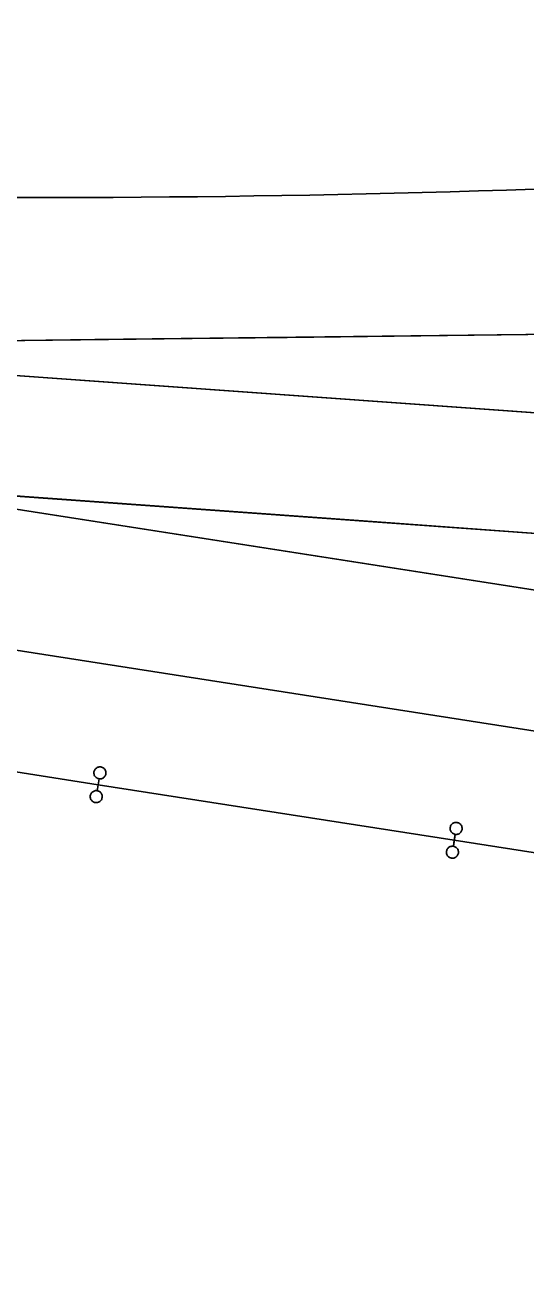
# Model space of a CAD drawing. Extents: x 6540402 to 6566579, y 5525343 to 5532423.
# Drawn here: x 6543721.6 to 6543742.5, y 5526527.9 to 5526580.3 of the extents above; entities that cross this region are included whole.
import ezdxf

# ---------------------------------------------------------------- set-up
doc = ezdxf.new("R2010")
doc.units = 0
doc.layers.add('IR_ps_geometria', color=7, linetype='Continuous')
doc.layers.add('TOR_PS_T-tory projektowane', color=7, linetype='Continuous')

msp = doc.modelspace()

# ---------------------------------------------------------------- linework, layer by layer
at = {"layer": 'IR_ps_geometria'}
for points in [[(6543724.653, 5526548.709), (6543724.614, 5526548.462), (6543724.646, 5526548.455), (6543724.677, 5526548.444), (6543724.706, 5526548.428), (6543724.733, 5526548.41), (6543724.757, 5526548.387), (6543724.778, 5526548.362), (6543724.795, 5526548.335), (6543724.809, 5526548.305), (6543724.819, 5526548.274), (6543724.825, 5526548.242), (6543724.826, 5526548.209), (6543724.823, 5526548.176), (6543724.816, 5526548.145), (6543724.805, 5526548.114), (6543724.789, 5526548.085), (6543724.771, 5526548.058), (6543724.748, 5526548.034), (6543724.723, 5526548.013), (6543724.696, 5526547.996), (6543724.666, 5526547.982), (6543724.635, 5526547.972), (6543724.603, 5526547.966), (6543724.57, 5526547.965), (6543724.537, 5526547.968), (6543724.506, 5526547.975), (6543724.475, 5526547.986), (6543724.446, 5526548.002), (6543724.419, 5526548.02), (6543724.395, 5526548.042), (6543724.374, 5526548.068), (6543724.357, 5526548.095), (6543724.343, 5526548.125), (6543724.333, 5526548.156), (6543724.327, 5526548.188), (6543724.326, 5526548.221), (6543724.329, 5526548.254), (6543724.336, 5526548.285), (6543724.347, 5526548.316), (6543724.362, 5526548.345), (6543724.381, 5526548.372), (6543724.403, 5526548.396), (6543724.429, 5526548.417), (6543724.456, 5526548.434), (6543724.486, 5526548.448), (6543724.517, 5526548.458), (6543724.549, 5526548.464), (6543724.582, 5526548.465), (6543724.614, 5526548.462), (6543724.692, 5526548.956), (6543724.66, 5526548.963), (6543724.629, 5526548.974), (6543724.6, 5526548.99), (6543724.573, 5526549.008), (6543724.549, 5526549.031), (6543724.528, 5526549.056), (6543724.511, 5526549.083), (6543724.497, 5526549.113), (6543724.487, 5526549.144), (6543724.482, 5526549.176), (6543724.48, 5526549.209), (6543724.483, 5526549.242), (6543724.49, 5526549.273), (6543724.501, 5526549.304), (6543724.517, 5526549.333), (6543724.535, 5526549.36), (6543724.558, 5526549.384), (6543724.583, 5526549.405), (6543724.61, 5526549.422), (6543724.64, 5526549.436), (6543724.671, 5526549.446), (6543724.703, 5526549.452), (6543724.736, 5526549.453), (6543724.769, 5526549.45), (6543724.801, 5526549.443), (6543724.831, 5526549.432), (6543724.86, 5526549.416), (6543724.887, 5526549.398), (6543724.911, 5526549.376), (6543724.932, 5526549.35), (6543724.95, 5526549.323), (6543724.963, 5526549.293), (6543724.973, 5526549.262), (6543724.979, 5526549.23), (6543724.98, 5526549.197), (6543724.977, 5526549.164), (6543724.97, 5526549.133), (6543724.959, 5526549.102), (6543724.944, 5526549.073), (6543724.925, 5526549.046), (6543724.903, 5526549.022), (6543724.878, 5526549.001), (6543724.85, 5526548.984), (6543724.82, 5526548.97), (6543724.789, 5526548.96), (6543724.757, 5526548.954), (6543724.724, 5526548.953), (6543724.692, 5526548.956)], [(6543724.653, 5526548.709), (6543724.614, 5526548.462), (6543724.646, 5526548.455), (6543724.677, 5526548.444), (6543724.706, 5526548.428), (6543724.733, 5526548.41), (6543724.757, 5526548.387), (6543724.778, 5526548.362), (6543724.795, 5526548.335), (6543724.809, 5526548.305), (6543724.819, 5526548.274), (6543724.825, 5526548.242), (6543724.826, 5526548.209), (6543724.823, 5526548.176), (6543724.816, 5526548.145), (6543724.805, 5526548.114), (6543724.789, 5526548.085), (6543724.771, 5526548.058), (6543724.748, 5526548.034), (6543724.723, 5526548.013), (6543724.696, 5526547.996), (6543724.666, 5526547.982), (6543724.635, 5526547.972), (6543724.603, 5526547.966), (6543724.57, 5526547.965), (6543724.537, 5526547.968), (6543724.506, 5526547.975), (6543724.475, 5526547.986), (6543724.446, 5526548.002), (6543724.419, 5526548.02), (6543724.395, 5526548.042), (6543724.374, 5526548.068), (6543724.357, 5526548.095), (6543724.343, 5526548.125), (6543724.333, 5526548.156), (6543724.327, 5526548.188), (6543724.326, 5526548.221), (6543724.329, 5526548.254), (6543724.336, 5526548.285), (6543724.347, 5526548.316), (6543724.362, 5526548.345), (6543724.381, 5526548.372), (6543724.403, 5526548.396), (6543724.429, 5526548.417), (6543724.456, 5526548.434), (6543724.486, 5526548.448), (6543724.517, 5526548.458), (6543724.549, 5526548.464), (6543724.582, 5526548.465), (6543724.614, 5526548.462), (6543724.692, 5526548.956), (6543724.66, 5526548.963), (6543724.629, 5526548.974), (6543724.6, 5526548.99), (6543724.573, 5526549.008), (6543724.549, 5526549.031), (6543724.528, 5526549.056), (6543724.511, 5526549.083), (6543724.497, 5526549.113), (6543724.487, 5526549.144), (6543724.482, 5526549.176), (6543724.48, 5526549.209), (6543724.483, 5526549.242), (6543724.49, 5526549.273), (6543724.501, 5526549.304), (6543724.517, 5526549.333), (6543724.535, 5526549.36), (6543724.558, 5526549.384), (6543724.583, 5526549.405), (6543724.61, 5526549.422), (6543724.64, 5526549.436), (6543724.671, 5526549.446), (6543724.703, 5526549.452), (6543724.736, 5526549.453), (6543724.769, 5526549.45), (6543724.801, 5526549.443), (6543724.831, 5526549.432), (6543724.86, 5526549.416), (6543724.887, 5526549.398), (6543724.911, 5526549.376), (6543724.932, 5526549.35), (6543724.95, 5526549.323), (6543724.963, 5526549.293), (6543724.973, 5526549.262), (6543724.979, 5526549.23), (6543724.98, 5526549.197), (6543724.977, 5526549.164), (6543724.97, 5526549.133), (6543724.959, 5526549.102), (6543724.944, 5526549.073), (6543724.925, 5526549.046), (6543724.903, 5526549.022), (6543724.878, 5526549.001), (6543724.85, 5526548.984), (6543724.82, 5526548.97), (6543724.789, 5526548.96), (6543724.757, 5526548.954), (6543724.724, 5526548.953), (6543724.692, 5526548.956)], [(6543724.653, 5526548.709), (6543724.614, 5526548.462), (6543724.646, 5526548.455), (6543724.677, 5526548.444), (6543724.706, 5526548.428), (6543724.733, 5526548.41), (6543724.757, 5526548.387), (6543724.778, 5526548.362), (6543724.795, 5526548.335), (6543724.809, 5526548.305), (6543724.819, 5526548.274), (6543724.825, 5526548.242), (6543724.826, 5526548.209), (6543724.823, 5526548.176), (6543724.816, 5526548.145), (6543724.805, 5526548.114), (6543724.789, 5526548.085), (6543724.771, 5526548.058), (6543724.748, 5526548.034), (6543724.723, 5526548.013), (6543724.696, 5526547.996), (6543724.666, 5526547.982), (6543724.635, 5526547.972), (6543724.603, 5526547.966), (6543724.57, 5526547.965), (6543724.537, 5526547.968), (6543724.506, 5526547.975), (6543724.475, 5526547.986), (6543724.446, 5526548.002), (6543724.419, 5526548.02), (6543724.395, 5526548.042), (6543724.374, 5526548.068), (6543724.357, 5526548.095), (6543724.343, 5526548.125), (6543724.333, 5526548.156), (6543724.327, 5526548.188), (6543724.326, 5526548.221), (6543724.329, 5526548.254), (6543724.336, 5526548.285), (6543724.347, 5526548.316), (6543724.362, 5526548.345), (6543724.381, 5526548.372), (6543724.403, 5526548.396), (6543724.429, 5526548.417), (6543724.456, 5526548.434), (6543724.486, 5526548.448), (6543724.517, 5526548.458), (6543724.549, 5526548.464), (6543724.582, 5526548.465), (6543724.614, 5526548.462), (6543724.692, 5526548.956), (6543724.66, 5526548.963), (6543724.629, 5526548.974), (6543724.6, 5526548.99), (6543724.573, 5526549.008), (6543724.549, 5526549.031), (6543724.528, 5526549.056), (6543724.511, 5526549.083), (6543724.497, 5526549.113), (6543724.487, 5526549.144), (6543724.482, 5526549.176), (6543724.48, 5526549.209), (6543724.483, 5526549.242), (6543724.49, 5526549.273), (6543724.501, 5526549.304), (6543724.517, 5526549.333), (6543724.535, 5526549.36), (6543724.558, 5526549.384), (6543724.583, 5526549.405), (6543724.61, 5526549.422), (6543724.64, 5526549.436), (6543724.671, 5526549.446), (6543724.703, 5526549.452), (6543724.736, 5526549.453), (6543724.769, 5526549.45), (6543724.801, 5526549.443), (6543724.831, 5526549.432), (6543724.86, 5526549.416), (6543724.887, 5526549.398), (6543724.911, 5526549.376), (6543724.932, 5526549.35), (6543724.95, 5526549.323), (6543724.963, 5526549.293), (6543724.973, 5526549.262), (6543724.979, 5526549.23), (6543724.98, 5526549.197), (6543724.977, 5526549.164), (6543724.97, 5526549.133), (6543724.959, 5526549.102), (6543724.944, 5526549.073), (6543724.925, 5526549.046), (6543724.903, 5526549.022), (6543724.878, 5526549.001), (6543724.85, 5526548.984), (6543724.82, 5526548.97), (6543724.789, 5526548.96), (6543724.757, 5526548.954), (6543724.724, 5526548.953), (6543724.692, 5526548.956)], [(6543724.653, 5526548.709), (6543724.614, 5526548.462), (6543724.646, 5526548.455), (6543724.677, 5526548.444), (6543724.706, 5526548.428), (6543724.733, 5526548.41), (6543724.757, 5526548.387), (6543724.778, 5526548.362), (6543724.795, 5526548.335), (6543724.809, 5526548.305), (6543724.819, 5526548.274), (6543724.825, 5526548.242), (6543724.826, 5526548.209), (6543724.823, 5526548.176), (6543724.816, 5526548.145), (6543724.805, 5526548.114), (6543724.789, 5526548.085), (6543724.771, 5526548.058), (6543724.748, 5526548.034), (6543724.723, 5526548.013), (6543724.696, 5526547.996), (6543724.666, 5526547.982), (6543724.635, 5526547.972), (6543724.603, 5526547.966), (6543724.57, 5526547.965), (6543724.537, 5526547.968), (6543724.506, 5526547.975), (6543724.475, 5526547.986), (6543724.446, 5526548.002), (6543724.419, 5526548.02), (6543724.395, 5526548.042), (6543724.374, 5526548.068), (6543724.357, 5526548.095), (6543724.343, 5526548.125), (6543724.333, 5526548.156), (6543724.327, 5526548.188), (6543724.326, 5526548.221), (6543724.329, 5526548.254), (6543724.336, 5526548.285), (6543724.347, 5526548.316), (6543724.362, 5526548.345), (6543724.381, 5526548.372), (6543724.403, 5526548.396), (6543724.429, 5526548.417), (6543724.456, 5526548.434), (6543724.486, 5526548.448), (6543724.517, 5526548.458), (6543724.549, 5526548.464), (6543724.582, 5526548.465), (6543724.614, 5526548.462), (6543724.692, 5526548.956), (6543724.66, 5526548.963), (6543724.629, 5526548.974), (6543724.6, 5526548.99), (6543724.573, 5526549.008), (6543724.549, 5526549.031), (6543724.528, 5526549.056), (6543724.511, 5526549.083), (6543724.497, 5526549.113), (6543724.487, 5526549.144), (6543724.482, 5526549.176), (6543724.48, 5526549.209), (6543724.483, 5526549.242), (6543724.49, 5526549.273), (6543724.501, 5526549.304), (6543724.517, 5526549.333), (6543724.535, 5526549.36), (6543724.558, 5526549.384), (6543724.583, 5526549.405), (6543724.61, 5526549.422), (6543724.64, 5526549.436), (6543724.671, 5526549.446), (6543724.703, 5526549.452), (6543724.736, 5526549.453), (6543724.769, 5526549.45), (6543724.801, 5526549.443), (6543724.831, 5526549.432), (6543724.86, 5526549.416), (6543724.887, 5526549.398), (6543724.911, 5526549.376), (6543724.932, 5526549.35), (6543724.95, 5526549.323), (6543724.963, 5526549.293), (6543724.973, 5526549.262), (6543724.979, 5526549.23), (6543724.98, 5526549.197), (6543724.977, 5526549.164), (6543724.97, 5526549.133), (6543724.959, 5526549.102), (6543724.944, 5526549.073), (6543724.925, 5526549.046), (6543724.903, 5526549.022), (6543724.878, 5526549.001), (6543724.85, 5526548.984), (6543724.82, 5526548.97), (6543724.789, 5526548.96), (6543724.757, 5526548.954), (6543724.724, 5526548.953), (6543724.692, 5526548.956)], [(6543739.474, 5526546.397), (6543739.435, 5526546.15), (6543739.467, 5526546.143), (6543739.498, 5526546.131), (6543739.527, 5526546.116), (6543739.554, 5526546.097), (6543739.578, 5526546.075), (6543739.599, 5526546.05), (6543739.616, 5526546.022), (6543739.63, 5526545.993), (6543739.64, 5526545.962), (6543739.645, 5526545.929), (6543739.647, 5526545.897), (6543739.644, 5526545.864), (6543739.637, 5526545.832), (6543739.625, 5526545.802), (6543739.61, 5526545.773), (6543739.591, 5526545.746), (6543739.569, 5526545.722), (6543739.544, 5526545.701), (6543739.516, 5526545.683), (6543739.487, 5526545.669), (6543739.456, 5526545.66), (6543739.423, 5526545.654), (6543739.391, 5526545.653), (6543739.358, 5526545.656), (6543739.326, 5526545.663), (6543739.296, 5526545.674), (6543739.267, 5526545.689), (6543739.24, 5526545.708), (6543739.216, 5526545.73), (6543739.195, 5526545.755), (6543739.177, 5526545.783), (6543739.163, 5526545.813), (6543739.154, 5526545.844), (6543739.148, 5526545.876), (6543739.147, 5526545.909), (6543739.15, 5526545.941), (6543739.157, 5526545.973), (6543739.168, 5526546.004), (6543739.183, 5526546.033), (6543739.202, 5526546.06), (6543739.224, 5526546.084), (6543739.249, 5526546.105), (6543739.277, 5526546.122), (6543739.307, 5526546.136), (6543739.338, 5526546.146), (6543739.37, 5526546.151), (6543739.403, 5526546.153), (6543739.435, 5526546.15), (6543739.512, 5526546.644), (6543739.48, 5526546.651), (6543739.45, 5526546.662), (6543739.421, 5526546.677), (6543739.394, 5526546.696), (6543739.37, 5526546.718), (6543739.349, 5526546.743), (6543739.331, 5526546.771), (6543739.318, 5526546.801), (6543739.308, 5526546.832), (6543739.302, 5526546.864), (6543739.301, 5526546.897), (6543739.304, 5526546.929), (6543739.311, 5526546.961), (6543739.322, 5526546.992), (6543739.337, 5526547.021), (6543739.356, 5526547.048), (6543739.378, 5526547.072), (6543739.403, 5526547.093), (6543739.431, 5526547.11), (6543739.461, 5526547.124), (6543739.492, 5526547.134), (6543739.524, 5526547.139), (6543739.557, 5526547.141), (6543739.589, 5526547.138), (6543739.621, 5526547.131), (6543739.652, 5526547.119), (6543739.681, 5526547.104), (6543739.708, 5526547.085), (6543739.732, 5526547.063), (6543739.753, 5526547.038), (6543739.77, 5526547.011), (6543739.784, 5526546.981), (6543739.794, 5526546.95), (6543739.799, 5526546.917), (6543739.801, 5526546.885), (6543739.798, 5526546.852), (6543739.791, 5526546.82), (6543739.779, 5526546.79), (6543739.764, 5526546.761), (6543739.745, 5526546.734), (6543739.723, 5526546.71), (6543739.698, 5526546.689), (6543739.671, 5526546.671), (6543739.641, 5526546.658), (6543739.61, 5526546.648), (6543739.578, 5526546.642), (6543739.545, 5526546.641), (6543739.512, 5526546.644)], [(6543739.474, 5526546.397), (6543739.435, 5526546.15), (6543739.467, 5526546.143), (6543739.498, 5526546.131), (6543739.527, 5526546.116), (6543739.554, 5526546.097), (6543739.578, 5526546.075), (6543739.599, 5526546.05), (6543739.616, 5526546.022), (6543739.63, 5526545.993), (6543739.64, 5526545.962), (6543739.645, 5526545.929), (6543739.647, 5526545.897), (6543739.644, 5526545.864), (6543739.637, 5526545.832), (6543739.625, 5526545.802), (6543739.61, 5526545.773), (6543739.591, 5526545.746), (6543739.569, 5526545.722), (6543739.544, 5526545.701), (6543739.516, 5526545.683), (6543739.487, 5526545.669), (6543739.456, 5526545.66), (6543739.423, 5526545.654), (6543739.391, 5526545.653), (6543739.358, 5526545.656), (6543739.326, 5526545.663), (6543739.296, 5526545.674), (6543739.267, 5526545.689), (6543739.24, 5526545.708), (6543739.216, 5526545.73), (6543739.195, 5526545.755), (6543739.177, 5526545.783), (6543739.163, 5526545.813), (6543739.154, 5526545.844), (6543739.148, 5526545.876), (6543739.147, 5526545.909), (6543739.15, 5526545.941), (6543739.157, 5526545.973), (6543739.168, 5526546.004), (6543739.183, 5526546.033), (6543739.202, 5526546.06), (6543739.224, 5526546.084), (6543739.249, 5526546.105), (6543739.277, 5526546.122), (6543739.307, 5526546.136), (6543739.338, 5526546.146), (6543739.37, 5526546.151), (6543739.403, 5526546.153), (6543739.435, 5526546.15), (6543739.512, 5526546.644), (6543739.48, 5526546.651), (6543739.45, 5526546.662), (6543739.421, 5526546.677), (6543739.394, 5526546.696), (6543739.37, 5526546.718), (6543739.349, 5526546.743), (6543739.331, 5526546.771), (6543739.318, 5526546.801), (6543739.308, 5526546.832), (6543739.302, 5526546.864), (6543739.301, 5526546.897), (6543739.304, 5526546.929), (6543739.311, 5526546.961), (6543739.322, 5526546.992), (6543739.337, 5526547.021), (6543739.356, 5526547.048), (6543739.378, 5526547.072), (6543739.403, 5526547.093), (6543739.431, 5526547.11), (6543739.461, 5526547.124), (6543739.492, 5526547.134), (6543739.524, 5526547.139), (6543739.557, 5526547.141), (6543739.589, 5526547.138), (6543739.621, 5526547.131), (6543739.652, 5526547.119), (6543739.681, 5526547.104), (6543739.708, 5526547.085), (6543739.732, 5526547.063), (6543739.753, 5526547.038), (6543739.77, 5526547.011), (6543739.784, 5526546.981), (6543739.794, 5526546.95), (6543739.799, 5526546.917), (6543739.801, 5526546.885), (6543739.798, 5526546.852), (6543739.791, 5526546.82), (6543739.779, 5526546.79), (6543739.764, 5526546.761), (6543739.745, 5526546.734), (6543739.723, 5526546.71), (6543739.698, 5526546.689), (6543739.671, 5526546.671), (6543739.641, 5526546.658), (6543739.61, 5526546.648), (6543739.578, 5526546.642), (6543739.545, 5526546.641), (6543739.512, 5526546.644)], [(6543739.474, 5526546.397), (6543739.435, 5526546.15), (6543739.467, 5526546.143), (6543739.498, 5526546.131), (6543739.527, 5526546.116), (6543739.554, 5526546.097), (6543739.578, 5526546.075), (6543739.599, 5526546.05), (6543739.616, 5526546.022), (6543739.63, 5526545.993), (6543739.64, 5526545.962), (6543739.645, 5526545.929), (6543739.647, 5526545.897), (6543739.644, 5526545.864), (6543739.637, 5526545.832), (6543739.625, 5526545.802), (6543739.61, 5526545.773), (6543739.591, 5526545.746), (6543739.569, 5526545.722), (6543739.544, 5526545.701), (6543739.516, 5526545.683), (6543739.487, 5526545.669), (6543739.456, 5526545.66), (6543739.423, 5526545.654), (6543739.391, 5526545.653), (6543739.358, 5526545.656), (6543739.326, 5526545.663), (6543739.296, 5526545.674), (6543739.267, 5526545.689), (6543739.24, 5526545.708), (6543739.216, 5526545.73), (6543739.195, 5526545.755), (6543739.177, 5526545.783), (6543739.163, 5526545.813), (6543739.154, 5526545.844), (6543739.148, 5526545.876), (6543739.147, 5526545.909), (6543739.15, 5526545.941), (6543739.157, 5526545.973), (6543739.168, 5526546.004), (6543739.183, 5526546.033), (6543739.202, 5526546.06), (6543739.224, 5526546.084), (6543739.249, 5526546.105), (6543739.277, 5526546.122), (6543739.307, 5526546.136), (6543739.338, 5526546.146), (6543739.37, 5526546.151), (6543739.403, 5526546.153), (6543739.435, 5526546.15), (6543739.512, 5526546.644), (6543739.48, 5526546.651), (6543739.45, 5526546.662), (6543739.421, 5526546.677), (6543739.394, 5526546.696), (6543739.37, 5526546.718), (6543739.349, 5526546.743), (6543739.331, 5526546.771), (6543739.318, 5526546.801), (6543739.308, 5526546.832), (6543739.302, 5526546.864), (6543739.301, 5526546.897), (6543739.304, 5526546.929), (6543739.311, 5526546.961), (6543739.322, 5526546.992), (6543739.337, 5526547.021), (6543739.356, 5526547.048), (6543739.378, 5526547.072), (6543739.403, 5526547.093), (6543739.431, 5526547.11), (6543739.461, 5526547.124), (6543739.492, 5526547.134), (6543739.524, 5526547.139), (6543739.557, 5526547.141), (6543739.589, 5526547.138), (6543739.621, 5526547.131), (6543739.652, 5526547.119), (6543739.681, 5526547.104), (6543739.708, 5526547.085), (6543739.732, 5526547.063), (6543739.753, 5526547.038), (6543739.77, 5526547.011), (6543739.784, 5526546.981), (6543739.794, 5526546.95), (6543739.799, 5526546.917), (6543739.801, 5526546.885), (6543739.798, 5526546.852), (6543739.791, 5526546.82), (6543739.779, 5526546.79), (6543739.764, 5526546.761), (6543739.745, 5526546.734), (6543739.723, 5526546.71), (6543739.698, 5526546.689), (6543739.671, 5526546.671), (6543739.641, 5526546.658), (6543739.61, 5526546.648), (6543739.578, 5526546.642), (6543739.545, 5526546.641), (6543739.512, 5526546.644)], [(6543739.474, 5526546.397), (6543739.435, 5526546.15), (6543739.467, 5526546.143), (6543739.498, 5526546.131), (6543739.527, 5526546.116), (6543739.554, 5526546.097), (6543739.578, 5526546.075), (6543739.599, 5526546.05), (6543739.616, 5526546.022), (6543739.63, 5526545.993), (6543739.64, 5526545.962), (6543739.645, 5526545.929), (6543739.647, 5526545.897), (6543739.644, 5526545.864), (6543739.637, 5526545.832), (6543739.625, 5526545.802), (6543739.61, 5526545.773), (6543739.591, 5526545.746), (6543739.569, 5526545.722), (6543739.544, 5526545.701), (6543739.516, 5526545.683), (6543739.487, 5526545.669), (6543739.456, 5526545.66), (6543739.423, 5526545.654), (6543739.391, 5526545.653), (6543739.358, 5526545.656), (6543739.326, 5526545.663), (6543739.296, 5526545.674), (6543739.267, 5526545.689), (6543739.24, 5526545.708), (6543739.216, 5526545.73), (6543739.195, 5526545.755), (6543739.177, 5526545.783), (6543739.163, 5526545.813), (6543739.154, 5526545.844), (6543739.148, 5526545.876), (6543739.147, 5526545.909), (6543739.15, 5526545.941), (6543739.157, 5526545.973), (6543739.168, 5526546.004), (6543739.183, 5526546.033), (6543739.202, 5526546.06), (6543739.224, 5526546.084), (6543739.249, 5526546.105), (6543739.277, 5526546.122), (6543739.307, 5526546.136), (6543739.338, 5526546.146), (6543739.37, 5526546.151), (6543739.403, 5526546.153), (6543739.435, 5526546.15), (6543739.512, 5526546.644), (6543739.48, 5526546.651), (6543739.45, 5526546.662), (6543739.421, 5526546.677), (6543739.394, 5526546.696), (6543739.37, 5526546.718), (6543739.349, 5526546.743), (6543739.331, 5526546.771), (6543739.318, 5526546.801), (6543739.308, 5526546.832), (6543739.302, 5526546.864), (6543739.301, 5526546.897), (6543739.304, 5526546.929), (6543739.311, 5526546.961), (6543739.322, 5526546.992), (6543739.337, 5526547.021), (6543739.356, 5526547.048), (6543739.378, 5526547.072), (6543739.403, 5526547.093), (6543739.431, 5526547.11), (6543739.461, 5526547.124), (6543739.492, 5526547.134), (6543739.524, 5526547.139), (6543739.557, 5526547.141), (6543739.589, 5526547.138), (6543739.621, 5526547.131), (6543739.652, 5526547.119), (6543739.681, 5526547.104), (6543739.708, 5526547.085), (6543739.732, 5526547.063), (6543739.753, 5526547.038), (6543739.77, 5526547.011), (6543739.784, 5526546.981), (6543739.794, 5526546.95), (6543739.799, 5526546.917), (6543739.801, 5526546.885), (6543739.798, 5526546.852), (6543739.791, 5526546.82), (6543739.779, 5526546.79), (6543739.764, 5526546.761), (6543739.745, 5526546.734), (6543739.723, 5526546.71), (6543739.698, 5526546.689), (6543739.671, 5526546.671), (6543739.641, 5526546.658), (6543739.61, 5526546.648), (6543739.578, 5526546.642), (6543739.545, 5526546.641), (6543739.512, 5526546.644)]]:
    msp.add_lwpolyline(points, close=True, dxfattribs=at)
at = {"layer": 'TOR_PS_T-tory projektowane'}
for p, q in [((6544194.467, 5526486.34), (6543624.828, 5526575.214)), ((6544194.467, 5526486.34), (6543634.709, 5526573.673)), ((6543887.939, 5526553.771), (6543655.257, 5526570.467)), ((6543887.939, 5526553.771), (6543676.001, 5526568.978)), ((6543857.586, 5526568.76), (6543703.727, 5526566.989)), ((6543857.586, 5526568.76), (6543724.523, 5526567.228)), ((6543857.586, 5526568.76), (6543732.523, 5526567.32)), ((6543887.939, 5526553.771), (6543682.983, 5526568.477)), ((6543724.471, 5526565.5), (6543682.983, 5526568.477)), ((6544105.351, 5526494.373), (6543634.029, 5526567.909)), ((6543774.114, 5526567.799), (6543732.523, 5526567.32)), ((6544194.467, 5526486.34), (6543675.806, 5526567.261)), ((6543724.523, 5526567.228), (6543703.727, 5526566.989)), ((6543732.523, 5526567.32), (6543724.523, 5526567.228)), ((6543887.939, 5526553.771), (6543724.471, 5526565.5)), ((6543743.423, 5526564.141), (6543724.471, 5526565.5)), ((6544194.467, 5526486.34), (6543694.197, 5526564.391)), ((6543735.294, 5526557.979), (6543694.197, 5526564.391)), ((6543877.766, 5526549.488), (6543714.746, 5526561.185)), ((6543735.49, 5526559.697), (6543714.746, 5526561.185)), ((6543877.766, 5526549.488), (6543735.49, 5526559.697)), ((6543724.653, 5526548.709), (6543660.61, 5526558.701)), ((6544194.467, 5526486.34), (6543735.294, 5526557.979)), ((6543743.199, 5526556.746), (6543735.294, 5526557.979)), ((6543739.474, 5526546.397), (6543724.653, 5526548.709)), ((6543780.571, 5526539.985), (6543739.474, 5526546.397))]:
    msp.add_line(p, q, dxfattribs=at)
msp.add_arc((6543722.287, 5527173.138), 600, 261.132251, 275.423177, dxfattribs=at)

doc.saveas('drawing.dxf')
